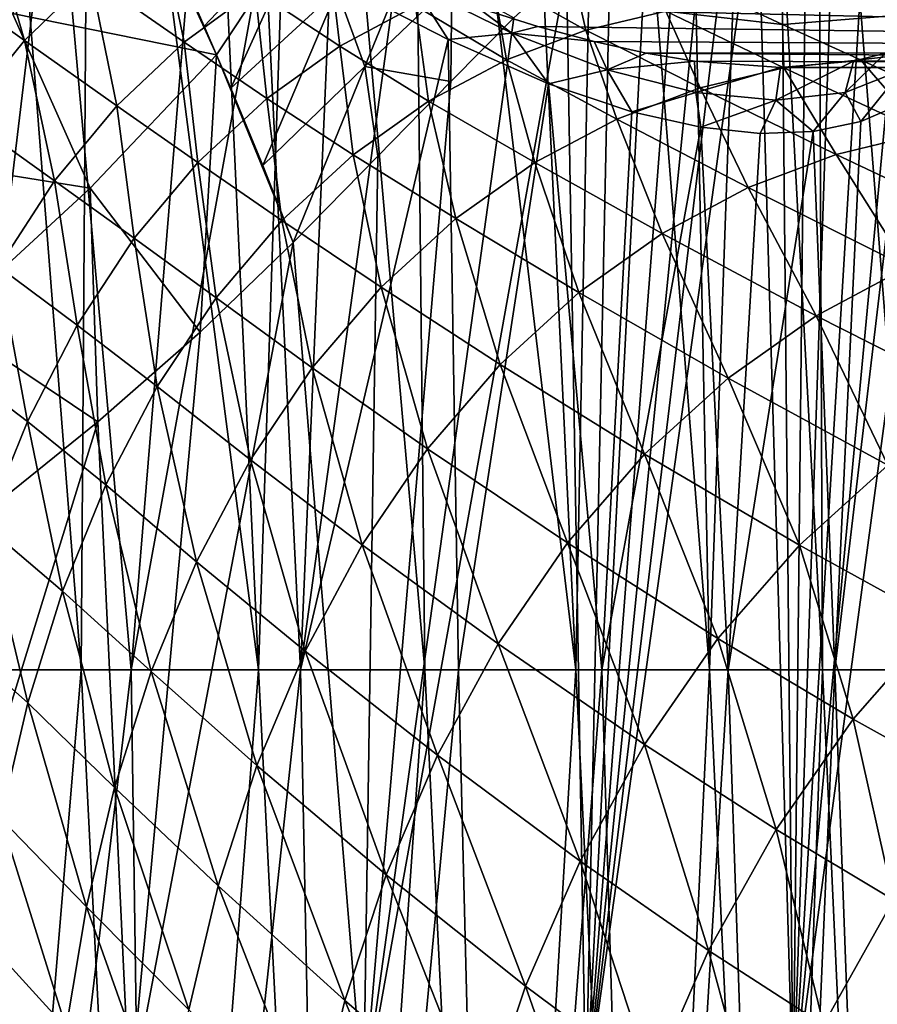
# Model space of a CAD drawing. Header units: metres. Extents: x 26 to 263, y -109 to 109.
# Tile 520 of 656: x 90.13 to 95.45, y 61.1 to 67.22. Entities that reach past the tile are written whole.
import ezdxf

# ---------------------------------------------------------------- set-up
doc = ezdxf.new("R2010")
doc.units = ezdxf.units.M
doc.layers.add('solid_500750', color=7, linetype='CONTINUOUS')

msp = doc.modelspace()

# ---------------------------------------------------------------- linework, layer by layer
at = {"layer": 'solid_500750'}
for points in [[(92.54995, 71.796196, -6.851682), (91.890617, 71.70005, -7.248159), (92.641373, 63.182442, -7.016935)], [(92.54995, 71.796196, -6.851682), (92.641373, 63.182442, -7.016935), (93.580894, 63.182442, -6.2955)], [(93.173653, 71.765198, -6.394136), (92.54995, 71.796196, -6.851682), (93.580894, 63.182442, -6.2955)], [(93.741417, 71.614014, -5.892341), (93.173653, 71.765198, -6.394136), (93.580894, 63.182442, -6.2955)], [(91.890617, 71.70005, -7.248159), (91.223457, 71.496574, -7.571301), (91.609833, 63.182442, -7.599262)], [(91.890617, 71.70005, -7.248159), (91.609833, 63.182442, -7.599262), (92.641373, 63.182442, -7.016935)], [(93.741417, 71.614014, -5.892341), (93.580894, 63.182442, -6.2955), (94.409775, 63.182442, -5.449261)], [(94.243973, 71.369324, -5.361946), (93.741417, 71.614014, -5.892341), (94.409775, 63.182442, -5.449261)], [(91.223457, 71.496574, -7.571301), (90.564125, 71.218941, -7.822662), (91.609833, 63.182442, -7.599262)], [(94.687096, 71.056252, -4.804698), (94.243973, 71.369324, -5.361946), (94.409775, 63.182442, -5.449261)], [(90.564125, 71.218941, -7.822662), (89.903618, 70.889236, -8.013317), (90.506737, 63.182442, -8.030938)], [(90.564125, 71.218941, -7.822662), (90.506737, 63.182442, -8.030938), (91.609833, 63.182442, -7.599262)], [(94.687096, 71.056252, -4.804698), (94.409775, 63.182442, -5.449261), (95.111595, 63.182442, -4.494992)], [(95.080948, 70.690842, -4.212143), (94.687096, 71.056252, -4.804698), (95.111595, 63.182442, -4.494992)], [(89.903618, 70.889236, -8.013317), (89.353943, 63.182442, -8.303405), (90.506737, 63.182442, -8.030938)], [(95.080948, 70.690842, -4.212143), (95.111595, 63.182442, -4.494992), (95.672424, 63.182442, -3.451613)], [(95.426834, 70.287079, -3.580376), (95.080948, 70.690842, -4.212143), (95.672424, 63.182442, -3.451613)], [(95.719986, 69.861504, -2.91328), (95.426834, 70.287079, -3.580376), (95.672424, 63.182442, -3.451613)], [(89.548378, 68.90657, 8.121173), (90.346458, 68.469246, 7.935607), (89.711693, 63.182442, 8.237101)], [(90.346458, 68.469246, 7.935607), (90.817368, 63.182442, 7.927305), (89.711693, 63.182442, 8.237101)], [(90.346458, 68.469246, 7.935607), (91.214981, 68.027313, 7.635486), (90.817368, 63.182442, 7.927305)], [(90.081497, 67.260574, -11.670339), (90.831924, 68.137115, -11.498651), (91.348694, 67.003563, -11.179731)], [(90.831924, 68.137115, -11.498651), (91.02121, 67.736511, -11.369677), (91.348694, 67.003563, -11.179731)], [(94.707169, 68.123459, -9.444062), (94.929718, 60.504482, -9.565101), (93.642448, 60.504482, -10.376654)], [(94.557495, 68.116325, -9.548771), (94.707169, 68.123459, -9.444062), (93.642448, 60.504482, -10.376654)], [(94.397377, 68.083305, -9.657588), (94.557495, 68.116325, -9.548771), (93.642448, 60.504482, -10.376654)], [(94.707169, 68.123459, -9.444062), (94.855202, 68.105576, -9.337617), (94.929718, 60.504482, -9.565101)], [(94.855202, 68.105576, -9.337617), (95.010353, 68.062431, -9.222814), (94.929718, 60.504482, -9.565101)], [(94.223351, 68.019287, -9.772202), (94.397377, 68.083305, -9.657588), (93.642448, 60.504482, -10.376654)], [(95.010353, 68.062431, -9.222814), (95.180176, 67.982773, -9.093325), (94.929718, 60.504482, -9.565101)], [(91.214981, 68.027313, 7.635486), (91.648216, 67.743324, 7.444819), (90.817368, 63.182442, 7.927305)], [(94.026596, 67.916397, -9.897257), (94.223351, 68.019287, -9.772202), (93.642448, 60.504482, -10.376654)], [(95.180176, 67.982773, -9.093325), (95.375259, 67.857002, -8.939245), (94.929718, 60.504482, -9.565101)], [(89.905128, 67.960327, 13.360173), (89.505562, 67.558784, 13.020828), (90.156273, 67.092896, 13.02343)], [(90.565567, 67.489662, 13.365352), (89.905128, 67.960327, 13.360173), (90.156273, 67.092896, 13.02343)], [(91.922913, 67.871361, -10.990739), (91.270691, 67.182991, -11.220932), (91.232048, 67.270729, -11.242307)], [(91.922913, 67.871361, -10.990739), (91.348694, 67.003563, -11.179731), (91.270691, 67.182991, -11.220932)], [(91.922913, 67.871361, -10.990739), (91.436829, 66.796974, -11.136405), (91.348694, 67.003563, -11.179731)], [(91.922913, 67.871361, -10.990739), (92.09816, 67.405861, -10.888817), (91.436829, 66.796974, -11.136405)], [(92.09816, 67.405861, -10.888817), (92.67067, 67.916222, -10.638375), (92.269112, 66.932411, -10.80554)], [(92.67067, 67.916222, -10.638375), (92.81057, 67.449974, -10.561358), (92.269112, 66.932411, -10.80554)], [(93.79454, 67.759102, -10.038718), (94.026596, 67.916397, -9.897257), (93.642448, 60.504482, -10.376654)], [(95.375259, 67.857002, -8.939245), (95.599876, 67.671043, -8.754326), (94.929718, 60.504482, -9.565101)], [(90.996048, 67.81472, 13.727664), (90.565567, 67.489662, 13.365352), (91.147079, 67.083801, 13.348413)], [(91.588623, 67.406433, 13.714493), (90.996048, 67.81472, 13.727664), (91.147079, 67.083801, 13.348413)], [(95.365898, 67.645409, 11.273487), (95.651291, 67.844986, 9.122458), (96.273552, 66.905678, 9.977224)], [(91.648216, 67.743324, 7.444819), (91.87056, 63.182442, 7.469838), (90.817368, 63.182442, 7.927305)], [(91.02121, 67.736511, -11.369677), (91.232048, 67.270729, -11.242307), (91.348694, 67.003563, -11.179731)], [(91.648216, 67.743324, 7.444819), (92.054657, 67.494308, 7.237639), (91.87056, 63.182442, 7.469838)], [(93.521492, 67.53334, -10.197003), (93.79454, 67.759102, -10.038718), (93.642448, 60.504482, -10.376654)], [(102.010353, 67.767082, 20.962805), (94.437431, 67.394508, 15.224483), (94.863274, 67.193092, 15.267376)], [(102.010353, 67.767082, 20.962805), (94.863274, 67.193092, 15.267376), (95.347252, 66.972404, 15.312216)], [(102.010353, 67.767082, 20.962805), (95.347252, 66.972404, 15.312216), (95.886612, 66.728287, 15.34569)], [(92.044441, 67.654678, 14.093661), (91.588623, 67.406433, 13.714493), (92.114487, 67.058716, 13.696397)], [(92.583122, 67.308205, 14.082163), (92.044441, 67.654678, 14.093661), (92.114487, 67.058716, 13.696397)], [(95.599876, 67.671043, -8.754326), (95.8573, 67.412498, -8.531729), (94.929718, 60.504482, -9.565101)], [(95.365898, 67.645409, 11.273487), (96.273552, 66.905678, 9.977224), (102.661972, 67.639748, 16.370296)], [(90.156273, 67.092896, 13.02343), (89.505562, 67.558784, 13.020828), (89.776611, 66.626144, 12.710032)], [(93.539558, 67.598709, 14.86354), (93.06015, 67.485786, 14.474038), (93.642822, 67.158257, 14.486878)], [(94.139778, 67.276001, 14.891455), (93.539558, 67.598709, 14.86354), (93.642822, 67.158257, 14.486878)], [(90.565567, 67.489662, 13.365352), (90.156273, 67.092896, 13.02343), (90.728378, 66.688187, 13.003572)], [(91.147079, 67.083801, 13.348413), (90.565567, 67.489662, 13.365352), (90.728378, 66.688187, 13.003572)], [(92.054657, 67.494308, 7.237639), (92.434319, 67.280777, 7.017026), (91.87056, 63.182442, 7.469838)], [(93.521492, 67.53334, -10.197003), (93.642448, 60.504482, -10.376654), (92.26152, 60.504482, -11.01597)], [(93.195076, 67.233391, -10.374574), (93.521492, 67.53334, -10.197003), (92.26152, 60.504482, -11.01597)], [(92.269112, 66.932411, -10.80554), (92.81057, 67.449974, -10.561358), (92.804375, 66.839622, -10.571192)], [(92.568779, 67.441109, 6.944036), (92.786674, 67.098976, 6.786581), (92.434319, 67.280777, 7.017026)], [(92.568779, 67.441109, 6.944036), (93.182945, 67.139793, 6.506594), (92.786674, 67.098976, 6.786581)], [(92.968956, 67.298653, 6.678204), (93.182945, 67.139793, 6.506594), (92.568779, 67.441109, 6.944036)], [(93.06015, 67.485786, 14.474038), (92.583122, 67.308205, 14.082163), (93.148903, 66.974266, 14.082107)], [(92.81057, 67.449974, -10.561358), (93.195076, 67.233391, -10.374574), (92.804375, 66.839622, -10.571192)], [(93.642822, 67.158257, 14.486878), (93.06015, 67.485786, 14.474038), (93.148903, 66.974266, 14.082107)], [(91.588623, 67.406433, 13.714493), (91.147079, 67.083801, 13.348413), (91.66143, 66.733902, 13.325004)], [(92.09816, 67.405861, -10.888817), (91.635139, 66.316193, -11.052148), (91.436829, 66.796974, -11.136405)], [(92.114487, 67.058716, 13.696397), (91.588623, 67.406433, 13.714493), (91.66143, 66.733902, 13.325004)], [(92.09816, 67.405861, -10.888817), (92.269112, 66.932411, -10.80554), (91.635139, 66.316193, -11.052148)], [(94.863274, 67.193092, 15.267376), (94.437431, 67.394508, 15.224483), (94.139778, 67.276001, 14.891455)], [(95.8573, 67.412498, -8.531729), (96.101967, 60.504482, -8.594782), (94.929718, 60.504482, -9.565101)], [(92.583122, 67.308205, 14.082163), (92.114487, 67.058716, 13.696397), (92.6642, 66.717148, 13.685437)], [(93.148903, 66.974266, 14.082107), (92.583122, 67.308205, 14.082163), (92.6642, 66.717148, 13.685437)], [(104.397827, 67.307922, 14.719394), (105.149483, 67.021484, 13.645908), (92.968956, 67.298653, 6.678204)], [(89.218147, 66.391663, -11.805968), (90.081497, 67.260574, -11.670339), (90.562981, 66.175056, -11.405457)], [(90.081497, 67.260574, -11.670339), (91.348694, 67.003563, -11.179731), (90.562981, 66.175056, -11.405457)], [(91.232048, 67.270729, -11.242307), (91.270691, 67.182991, -11.220932), (91.348694, 67.003563, -11.179731)], [(92.434319, 67.280777, 7.017026), (92.786674, 67.098976, 6.786581), (91.87056, 63.182442, 7.469838)], [(92.968956, 67.298653, 6.678204), (93.343178, 67.180901, 6.397078), (93.182945, 67.139793, 6.506594)], [(105.149483, 67.021484, 13.645908), (93.343178, 67.180901, 6.397078), (92.968956, 67.298653, 6.678204)], [(94.139778, 67.276001, 14.891455), (93.642822, 67.158257, 14.486878), (94.351311, 66.799202, 14.517361)], [(94.872162, 66.924156, 14.942891), (94.139778, 67.276001, 14.891455), (94.351311, 66.799202, 14.517361)], [(94.863274, 67.193092, 15.267376), (94.139778, 67.276001, 14.891455), (94.872162, 66.924156, 14.942891)], [(92.804375, 66.839622, -10.571192), (93.195076, 67.233391, -10.374574), (92.26152, 60.504482, -11.01597)], [(95.347252, 66.972404, 15.312216), (94.863274, 67.193092, 15.267376), (94.872162, 66.924156, 14.942891)], [(93.182945, 67.139793, 6.506594), (93.410065, 66.824394, 6.309254), (92.786674, 67.098976, 6.786581)], [(93.642822, 67.158257, 14.486878), (93.148903, 66.974266, 14.082107), (93.833542, 66.605049, 14.093684)], [(93.343178, 67.180901, 6.397078), (93.693451, 67.086578, 6.102283), (93.182945, 67.139793, 6.506594)], [(93.182945, 67.139793, 6.506594), (93.775352, 66.911957, 5.994106), (93.410065, 66.824394, 6.309254)], [(93.693451, 67.086578, 6.102283), (93.775352, 66.911957, 5.994106), (93.182945, 67.139793, 6.506594)], [(105.149483, 67.021484, 13.645908), (93.693451, 67.086578, 6.102283), (93.343178, 67.180901, 6.397078)], [(94.351311, 66.799202, 14.517361), (93.642822, 67.158257, 14.486878), (93.833542, 66.605049, 14.093684)], [(90.156273, 67.092896, 13.02343), (89.776611, 66.626144, 12.710032), (90.341194, 66.221298, 12.688113)], [(90.728378, 66.688187, 13.003572), (90.156273, 67.092896, 13.02343), (90.341194, 66.221298, 12.688113)], [(91.147079, 67.083801, 13.348413), (90.728378, 66.688187, 13.003572), (91.232674, 66.335175, 12.975976)], [(91.66143, 66.733902, 13.325004), (91.147079, 67.083801, 13.348413), (91.232674, 66.335175, 12.975976)], [(92.786674, 67.098976, 6.786581), (92.851654, 63.182442, 6.873223), (91.87056, 63.182442, 7.469838)], [(92.786674, 67.098976, 6.786581), (93.410065, 66.824394, 6.309254), (92.851654, 63.182442, 6.873223)], [(93.693451, 67.086578, 6.102283), (94.01741, 67.015015, 5.79559), (93.775352, 66.911957, 5.994106)], [(105.149483, 67.021484, 13.645908), (94.01741, 67.015015, 5.79559), (93.693451, 67.086578, 6.102283)], [(90.562981, 66.175056, -11.405457), (91.348694, 67.003563, -11.179731), (91.247406, 65.281883, -11.189859)], [(91.348694, 67.003563, -11.179731), (91.823189, 65.838333, -10.990647), (91.247406, 65.281883, -11.189859)], [(91.348694, 67.003563, -11.179731), (91.635139, 66.316193, -11.052148), (91.823189, 65.838333, -10.990647)], [(91.348694, 67.003563, -11.179731), (91.436829, 66.796974, -11.136405), (91.635139, 66.316193, -11.052148)], [(92.114487, 67.058716, 13.696397), (91.66143, 66.733902, 13.325004), (92.196114, 66.383713, 13.304923)], [(92.6642, 66.717148, 13.685437), (92.114487, 67.058716, 13.696397), (92.196114, 66.383713, 13.304923)], [(94.01741, 67.015015, 5.79559), (94.317184, 66.964767, 5.476329), (93.775352, 66.911957, 5.994106)], [(105.149483, 67.021484, 13.645908), (105.919426, 66.925003, 12.546307), (94.01741, 67.015015, 5.79559)], [(105.919426, 66.925003, 12.546307), (94.317184, 66.964767, 5.476329), (94.01741, 67.015015, 5.79559)], [(95.502335, 67.014427, 3.676221), (95.608047, 66.912041, 3.376623), (95.251991, 66.770378, 4.092261)], [(95.304527, 66.964355, 4.067153), (95.502335, 67.014427, 3.676221), (95.251991, 66.770378, 4.092261)], [(106.689354, 67.021713, 11.446742), (95.502335, 67.014427, 3.676221), (95.304527, 66.964355, 4.067153)], [(105.919426, 66.925003, 12.546307), (106.689354, 67.021713, 11.446742), (95.304527, 66.964355, 4.067153)], [(93.148903, 66.974266, 14.082107), (92.6642, 66.717148, 13.685437), (93.325455, 66.335068, 13.679985)], [(93.833542, 66.605049, 14.093684), (93.148903, 66.974266, 14.082107), (93.325455, 66.335068, 13.679985)], [(94.317184, 66.964767, 5.476329), (94.326073, 66.770332, 5.414687), (93.775352, 66.911957, 5.994106)], [(94.317184, 66.964767, 5.476329), (94.852081, 66.925003, 4.800738), (94.326073, 66.770332, 5.414687)], [(105.919426, 66.925003, 12.546307), (94.852081, 66.925003, 4.800738), (94.317184, 66.964767, 5.476329)], [(95.304527, 66.964355, 4.067153), (95.251991, 66.770378, 4.092261), (94.822067, 66.722244, 4.776601)], [(94.852081, 66.925003, 4.800738), (95.304527, 66.964355, 4.067153), (94.822067, 66.722244, 4.776601)], [(105.919426, 66.925003, 12.546307), (95.304527, 66.964355, 4.067153), (94.852081, 66.925003, 4.800738)], [(95.347252, 66.972404, 15.312216), (94.872162, 66.924156, 14.942891), (95.744217, 66.516724, 14.967596)], [(95.886612, 66.728287, 15.34569), (95.347252, 66.972404, 15.312216), (95.744217, 66.516724, 14.967596)], [(92.269112, 66.932411, -10.80554), (91.823189, 65.838333, -10.990647), (91.635139, 66.316193, -11.052148)], [(92.269112, 66.932411, -10.80554), (92.349869, 66.37558, -10.778296), (91.823189, 65.838333, -10.990647)], [(92.269112, 66.932411, -10.80554), (92.804375, 66.839622, -10.571192), (92.349869, 66.37558, -10.778296)], [(93.775352, 66.911957, 5.994106), (93.928223, 66.650398, 5.830965), (93.410065, 66.824394, 6.309254)], [(93.775352, 66.911957, 5.994106), (94.326073, 66.770332, 5.414687), (93.928223, 66.650398, 5.830965)], [(94.852081, 66.925003, 4.800738), (94.822067, 66.722244, 4.776601), (94.326073, 66.770332, 5.414687)], [(94.872162, 66.924156, 14.942891), (94.351311, 66.799202, 14.517361), (95.196045, 66.384613, 14.518682)], [(95.744217, 66.516724, 14.967596), (94.872162, 66.924156, 14.942891), (95.196045, 66.384613, 14.518682)], [(95.251991, 66.770378, 4.092261), (95.608047, 66.912041, 3.376623), (95.35041, 66.589828, 3.890971)], [(95.608047, 66.912041, 3.376623), (95.604256, 66.700859, 3.361442), (95.35041, 66.589828, 3.890971)], [(92.349869, 66.37558, -10.778296), (92.804375, 66.839622, -10.571192), (92.26152, 60.504482, -11.01597)], [(93.410065, 66.824394, 6.309254), (93.742363, 63.182442, 6.148572), (92.851654, 63.182442, 6.873223)], [(93.410065, 66.824394, 6.309254), (93.928223, 66.650398, 5.830965), (93.742363, 63.182442, 6.148572)], [(94.351311, 66.799202, 14.517361), (93.833542, 66.605049, 14.093684), (94.65081, 66.179298, 14.07344)], [(94.326073, 66.770332, 5.414687), (94.356415, 66.553879, 5.36456), (93.928223, 66.650398, 5.830965)], [(94.326073, 66.770332, 5.414687), (94.822067, 66.722244, 4.776601), (94.356415, 66.553879, 5.36456)], [(95.196045, 66.384613, 14.518682), (94.351311, 66.799202, 14.517361), (94.65081, 66.179298, 14.07344)], [(94.822067, 66.722244, 4.776601), (95.251991, 66.770378, 4.092261), (95.054848, 66.527321, 4.407077)], [(95.251991, 66.770378, 4.092261), (95.35041, 66.589828, 3.890971), (95.054848, 66.527321, 4.407077)], [(91.66143, 66.733902, 13.325004), (91.232674, 66.335175, 12.975976), (91.75354, 65.97541, 12.948299)], [(92.196114, 66.383713, 13.304923), (91.66143, 66.733902, 13.325004), (91.75354, 65.97541, 12.948299)], [(92.6642, 66.717148, 13.685437), (92.196114, 66.383713, 13.304923), (92.834808, 65.986336, 13.284221)], [(93.325455, 66.335068, 13.679985), (92.6642, 66.717148, 13.685437), (92.834808, 65.986336, 13.284221)], [(94.822067, 66.722244, 4.776601), (94.724045, 66.51535, 4.897476), (94.356415, 66.553879, 5.36456)], [(94.822067, 66.722244, 4.776601), (95.054848, 66.527321, 4.407077), (94.724045, 66.51535, 4.897476)], [(95.604256, 66.700859, 3.361442), (95.71656, 63.182442, 3.351775), (95.188286, 63.182442, 4.371295)], [(95.35041, 66.589828, 3.890971), (95.604256, 66.700859, 3.361442), (95.188286, 63.182442, 4.371295)], [(90.728378, 66.688187, 13.003572), (90.341194, 66.221298, 12.688113), (90.837036, 65.864235, 12.657289)], [(91.232674, 66.335175, 12.975976), (90.728378, 66.688187, 13.003572), (90.837036, 65.864235, 12.657289)], [(93.928223, 66.650398, 5.830965), (94.356415, 66.553879, 5.36456), (93.742363, 63.182442, 6.148572)], [(90.341194, 66.221298, 12.688113), (89.776611, 66.626144, 12.710032), (89.993393, 65.686317, 12.409674)], [(93.833542, 66.605049, 14.093684), (93.325455, 66.335068, 13.679985), (94.11557, 65.894485, 13.639935)], [(94.65081, 66.179298, 14.07344), (93.833542, 66.605049, 14.093684), (94.11557, 65.894485, 13.639935)], [(95.054848, 66.527321, 4.407077), (95.35041, 66.589828, 3.890971), (95.188286, 63.182442, 4.371295)], [(94.356415, 66.553879, 5.36456), (94.526108, 63.182442, 5.309385), (93.742363, 63.182442, 6.148572)], [(94.356415, 66.553879, 5.36456), (94.724045, 66.51535, 4.897476), (94.526108, 63.182442, 5.309385)], [(95.054848, 66.527321, 4.407077), (95.188286, 63.182442, 4.371295), (94.526108, 63.182442, 5.309385)], [(94.724045, 66.51535, 4.897476), (95.054848, 66.527321, 4.407077), (94.526108, 63.182442, 5.309385)], [(95.744217, 66.516724, 14.967596), (95.196045, 66.384613, 14.518682), (96.214127, 65.904076, 14.46312)], [(89.218147, 66.391663, -11.805968), (90.562981, 66.175056, -11.405457), (89.670998, 65.354164, -11.590465)], [(91.232674, 66.335175, 12.975976), (90.837036, 65.864235, 12.657289), (91.345444, 65.493988, 12.623287)], [(91.75354, 65.97541, 12.948299), (91.232674, 66.335175, 12.975976), (91.345444, 65.493988, 12.623287)], [(92.196114, 66.383713, 13.304923), (91.75354, 65.97541, 12.948299), (92.370811, 65.560585, 12.914147)], [(92.349869, 66.37558, -10.778296), (92.26152, 60.504482, -11.01597), (91.823189, 65.838333, -10.990647)], [(92.834808, 65.986336, 13.284221), (92.196114, 66.383713, 13.304923), (92.370811, 65.560585, 12.914147)], [(93.325455, 66.335068, 13.679985), (92.834808, 65.986336, 13.284221), (93.598541, 65.527641, 13.226162)], [(94.11557, 65.894485, 13.639935), (93.325455, 66.335068, 13.679985), (93.598541, 65.527641, 13.226162)], [(95.196045, 66.384613, 14.518682), (94.65081, 66.179298, 14.07344), (95.638062, 65.685555, 13.993093)], [(96.214127, 65.904076, 14.46312), (95.196045, 66.384613, 14.518682), (95.638062, 65.685555, 13.993093)], [(90.341194, 66.221298, 12.688113), (89.993393, 65.686317, 12.409674), (90.482483, 65.324272, 12.376441)], [(90.837036, 65.864235, 12.657289), (90.341194, 66.221298, 12.688113), (90.482483, 65.324272, 12.376441)], [(89.670998, 65.354164, -11.590465), (90.562981, 66.175056, -11.405457), (90.610382, 64.724068, -11.371522)], [(90.562981, 66.175056, -11.405457), (91.247406, 65.281883, -11.189859), (90.610382, 64.724068, -11.371522)], [(94.65081, 66.179298, 14.07344), (94.11557, 65.894485, 13.639935), (95.072144, 65.383034, 13.536734)], [(95.638062, 65.685555, 13.993093), (94.65081, 66.179298, 14.07344), (95.072144, 65.383034, 13.536734)], [(91.75354, 65.97541, 12.948299), (91.345444, 65.493988, 12.623287), (91.942787, 65.059853, 12.577503)], [(92.370811, 65.560585, 12.914147), (91.75354, 65.97541, 12.948299), (91.942787, 65.059853, 12.577503)], [(92.834808, 65.986336, 13.284221), (92.370811, 65.560585, 12.914147), (93.109322, 65.080933, 12.84003)], [(93.598541, 65.527641, 13.226162), (92.834808, 65.986336, 13.284221), (93.109322, 65.080933, 12.84003)], [(90.837036, 65.864235, 12.657289), (90.482483, 65.324272, 12.376441), (90.979958, 64.94265, 12.337173)], [(91.823189, 65.838333, -10.990647), (92.26152, 60.504482, -11.01597), (90.80986, 60.504482, -11.472439)], [(91.247406, 65.281883, -11.189859), (91.823189, 65.838333, -10.990647), (90.80986, 60.504482, -11.472439)], [(91.345444, 65.493988, 12.623287), (90.837036, 65.864235, 12.657289), (90.979958, 64.94265, 12.337173)], [(94.11557, 65.894485, 13.639935), (93.598541, 65.527641, 13.226162), (94.525085, 64.994537, 13.102127)], [(95.072144, 65.383034, 13.536734), (94.11557, 65.894485, 13.639935), (94.525085, 64.994537, 13.102127)], [(89.993393, 65.686317, 12.409674), (89.689003, 65.093292, 12.173583), (90.173111, 64.725304, 12.138738)], [(90.482483, 65.324272, 12.376441), (89.993393, 65.686317, 12.409674), (90.173111, 64.725304, 12.138738)], [(95.638062, 65.685555, 13.993093), (95.072144, 65.383034, 13.536734), (96.095406, 64.865135, 13.353302)], [(92.370811, 65.560585, 12.914147), (91.942787, 65.059853, 12.577503), (92.657608, 64.55687, 12.489438)], [(93.109322, 65.080933, 12.84003), (92.370811, 65.560585, 12.914147), (92.657608, 64.55687, 12.489438)], [(91.345444, 65.493988, 12.623287), (90.979958, 64.94265, 12.337173), (91.559166, 64.487617, 12.28161)], [(91.942787, 65.059853, 12.577503), (91.345444, 65.493988, 12.623287), (91.559166, 64.487617, 12.28161)], [(93.598541, 65.527641, 13.226162), (93.109322, 65.080933, 12.84003), (94.00695, 64.522865, 12.697373)], [(94.525085, 64.994537, 13.102127), (93.598541, 65.527641, 13.226162), (94.00695, 64.522865, 12.697373)], [(89.670998, 65.354164, -11.590465), (90.610382, 64.724068, -11.371522), (89.919373, 64.167091, -11.525043)], [(95.072144, 65.383034, 13.536734), (94.525085, 64.994537, 13.102127), (95.517273, 64.454498, 12.897798)], [(96.095406, 64.865135, 13.353302), (95.072144, 65.383034, 13.536734), (95.517273, 64.454498, 12.897798)], [(90.482483, 65.324272, 12.376441), (90.173111, 64.725304, 12.138738), (90.661156, 64.331406, 12.095253)], [(90.979958, 64.94265, 12.337173), (90.482483, 65.324272, 12.376441), (90.661156, 64.331406, 12.095253)], [(90.610382, 64.724068, -11.371522), (91.247406, 65.281883, -11.189859), (90.80986, 60.504482, -11.472439)], [(90.173111, 64.725304, 12.138738), (89.689003, 65.093292, 12.173583), (89.911858, 64.079346, 11.948851)], [(91.942787, 65.059853, 12.577503), (91.559166, 64.487617, 12.28161), (92.252251, 63.959377, 12.181864)], [(92.657608, 64.55687, 12.489438), (91.942787, 65.059853, 12.577503), (92.252251, 63.959377, 12.181864)], [(93.109322, 65.080933, 12.84003), (92.657608, 64.55687, 12.489438), (93.52787, 63.971123, 12.330569)], [(94.00695, 64.522865, 12.697373), (93.109322, 65.080933, 12.84003), (93.52787, 63.971123, 12.330569)], [(94.525085, 64.994537, 13.102127), (94.00695, 64.522865, 12.697373), (94.969337, 63.957043, 12.474278)], [(95.517273, 64.454498, 12.897798), (94.525085, 64.994537, 13.102127), (94.969337, 63.957043, 12.474278)], [(90.979958, 64.94265, 12.337173), (90.661156, 64.331406, 12.095253), (91.224335, 63.854145, 12.031847)], [(91.559166, 64.487617, 12.28161), (90.979958, 64.94265, 12.337173), (91.224335, 63.854145, 12.031847)], [(90.610382, 64.724068, -11.371522), (90.80986, 60.504482, -11.472439), (89.311562, 60.504482, -11.738482)], [(89.919373, 64.167091, -11.525043), (90.610382, 64.724068, -11.371522), (89.311562, 60.504482, -11.738482)], [(90.173111, 64.725304, 12.138738), (89.911858, 64.079346, 11.948851), (90.391953, 63.672188, 11.902251)], [(90.661156, 64.331406, 12.095253), (90.173111, 64.725304, 12.138738), (90.391953, 63.672188, 11.902251)], [(92.657608, 64.55687, 12.489438), (92.252251, 63.959377, 12.181864), (93.09716, 63.343838, 12.009382)], [(93.52787, 63.971123, 12.330569), (92.657608, 64.55687, 12.489438), (93.09716, 63.343838, 12.009382)], [(94.00695, 64.522865, 12.697373), (93.52787, 63.971123, 12.330569), (94.462181, 63.376583, 12.091071)], [(94.969337, 63.957043, 12.474278), (94.00695, 64.522865, 12.697373), (94.462181, 63.376583, 12.091071)], [(91.559166, 64.487617, 12.28161), (91.224335, 63.854145, 12.031847), (91.898117, 63.299114, 11.922811)], [(92.252251, 63.959377, 12.181864), (91.559166, 64.487617, 12.28161), (91.898117, 63.299114, 11.922811)], [(95.517273, 64.454498, 12.897798), (94.969337, 63.957043, 12.474278), (95.832993, 63.480976, 12.203346)], [(90.661156, 64.331406, 12.095253), (90.391953, 63.672188, 11.902251), (90.941475, 63.171631, 11.833029)], [(91.224335, 63.854145, 12.031847), (90.661156, 64.331406, 12.095253), (90.941475, 63.171631, 11.833029)], [(89.911858, 64.079346, 11.948851), (89.701523, 63.398418, 11.811293), (90.175072, 62.977005, 11.762742)], [(90.391953, 63.672188, 11.902251), (89.911858, 64.079346, 11.948851), (90.175072, 62.977005, 11.762742)], [(92.252251, 63.959377, 12.181864), (91.898117, 63.299114, 11.922811), (92.720284, 62.652164, 11.739484)], [(93.09716, 63.343838, 12.009382), (92.252251, 63.959377, 12.181864), (92.720284, 62.652164, 11.739484)], [(93.52787, 63.971123, 12.330569), (93.09716, 63.343838, 12.009382), (94.005623, 62.718342, 11.756059)], [(94.462181, 63.376583, 12.091071), (93.52787, 63.971123, 12.330569), (94.005623, 62.718342, 11.756059)], [(94.969337, 63.957043, 12.474278), (94.462181, 63.376583, 12.091071), (95.301682, 62.875771, 11.806541)], [(95.832993, 63.480976, 12.203346), (94.969337, 63.957043, 12.474278), (95.301682, 62.875771, 11.806541)], [(91.224335, 63.854145, 12.031847), (90.941475, 63.171631, 11.833029), (91.598907, 62.588692, 11.717216)], [(91.898117, 63.299114, 11.922811), (91.224335, 63.854145, 12.031847), (91.598907, 62.588692, 11.717216)], [(90.391953, 63.672188, 11.902251), (90.175072, 62.977005, 11.762742), (90.713615, 62.452339, 11.689829)], [(90.941475, 63.171631, 11.833029), (90.391953, 63.672188, 11.902251), (90.713615, 62.452339, 11.689829)], [(95.832993, 63.480976, 12.203346), (95.301682, 62.875771, 11.806541), (96.048729, 62.461403, 11.489604)], [(90.175072, 62.977005, 11.762742), (89.701523, 63.398418, 11.811293), (90.009331, 62.258762, 11.677696)], [(93.09716, 63.343838, 12.009382), (92.720284, 62.652164, 11.739484), (93.605782, 61.994022, 11.475086)], [(94.005623, 62.718342, 11.756059), (93.09716, 63.343838, 12.009382), (93.605782, 61.994022, 11.475086)], [(94.462181, 63.376583, 12.091071), (94.005623, 62.718342, 11.756059), (94.823357, 62.190704, 11.459979)], [(95.301682, 62.875771, 11.806541), (94.462181, 63.376583, 12.091071), (94.823357, 62.190704, 11.459979)], [(91.898117, 63.299114, 11.922811), (91.598907, 62.588692, 11.717216), (92.401573, 61.909176, 11.525972)], [(92.720284, 62.652164, 11.739484), (91.898117, 63.299114, 11.922811), (92.401573, 61.909176, 11.525972)], [(89.787643, 54.543747, -8.602606), (90.506737, 63.182442, -8.030938), (89.353943, 63.182442, -8.303405)], [(89.787643, 54.543747, 8.602606), (89.711693, 63.182442, 8.237101), (90.817368, 63.182442, 7.927305)], [(89.787643, 54.543747, 8.602606), (90.817368, 63.182442, 7.927305), (90.942383, 54.543747, 8.279063)], [(89.787643, 54.543747, -8.602606), (90.942383, 54.543747, -8.279063), (90.506737, 63.182442, -8.030938)], [(90.942383, 54.543747, -8.279063), (91.609833, 63.182442, -7.599262), (90.506737, 63.182442, -8.030938)], [(90.941475, 63.171631, 11.833029), (90.713615, 62.452339, 11.689829), (91.358162, 61.840748, 11.569869)], [(90.942383, 54.543747, 8.279063), (90.817368, 63.182442, 7.927305), (91.87056, 63.182442, 7.469838)], [(91.598907, 62.588692, 11.717216), (90.941475, 63.171631, 11.833029), (91.358162, 61.840748, 11.569869)], [(90.942383, 54.543747, 8.279063), (91.87056, 63.182442, 7.469838), (92.042305, 54.543747, 7.801298)], [(90.942383, 54.543747, -8.279063), (92.042305, 54.543747, -7.801298), (91.609833, 63.182442, -7.599262)], [(92.042305, 54.543747, -7.801298), (92.641373, 63.182442, -7.016935), (91.609833, 63.182442, -7.599262)], [(92.042305, 54.543747, 7.801298), (91.87056, 63.182442, 7.469838), (92.851654, 63.182442, 6.873223)], [(92.042305, 54.543747, 7.801298), (92.851654, 63.182442, 6.873223), (93.066933, 54.543747, 7.178208)], [(92.042305, 54.543747, -7.801298), (93.066933, 54.543747, -7.178208), (92.641373, 63.182442, -7.016935)], [(93.066933, 54.543747, -7.178208), (93.580894, 63.182442, -6.2955), (92.641373, 63.182442, -7.016935)], [(93.066933, 54.543747, 7.178208), (92.851654, 63.182442, 6.873223), (93.742363, 63.182442, 6.148572)], [(93.066933, 54.543747, 7.178208), (93.742363, 63.182442, 6.148572), (93.997169, 54.543747, 6.421403)], [(93.066933, 54.543747, -7.178208), (93.997169, 54.543747, -6.421403), (93.580894, 63.182442, -6.2955)], [(93.997169, 54.543747, -6.421403), (94.409775, 63.182442, -5.449261), (93.580894, 63.182442, -6.2955)], [(93.997169, 54.543747, 6.421403), (93.742363, 63.182442, 6.148572), (94.526108, 63.182442, 5.309385)], [(93.997169, 54.543747, 6.421403), (94.526108, 63.182442, 5.309385), (94.815697, 54.543747, 5.544979)], [(93.997169, 54.543747, -6.421403), (94.815697, 54.543747, -5.544979), (94.409775, 63.182442, -5.449261)], [(94.815697, 54.543747, -5.544979), (95.111595, 63.182442, -4.494992), (94.409775, 63.182442, -5.449261)], [(94.815697, 54.543747, 5.544979), (94.526108, 63.182442, 5.309385), (95.188286, 63.182442, 4.371295)], [(94.815697, 54.543747, 5.544979), (95.188286, 63.182442, 4.371295), (95.507256, 54.543747, 4.565262)], [(94.815697, 54.543747, -5.544979), (95.507256, 54.543747, -4.565262), (95.111595, 63.182442, -4.494992)], [(95.507256, 54.543747, -4.565262), (95.672424, 63.182442, -3.451613), (95.111595, 63.182442, -4.494992)], [(95.507256, 54.543747, 4.565262), (95.188286, 63.182442, 4.371295), (95.71656, 63.182442, 3.351775)], [(90.175072, 62.977005, 11.762742), (90.009331, 62.258762, 11.677696), (90.539833, 61.709427, 11.603374)], [(90.713615, 62.452339, 11.689829), (90.175072, 62.977005, 11.762742), (90.539833, 61.709427, 11.603374)], [(95.301682, 62.875771, 11.806541), (94.823357, 62.190704, 11.459979), (95.552628, 61.753738, 11.133674)], [(96.048729, 62.461403, 11.489604), (95.301682, 62.875771, 11.806541), (95.552628, 61.753738, 11.133674)], [(94.005623, 62.718342, 11.756059), (93.605782, 61.994022, 11.475086), (94.404732, 61.437981, 11.169615)], [(94.823357, 62.190704, 11.459979), (94.005623, 62.718342, 11.756059), (94.404732, 61.437981, 11.169615)], [(92.720284, 62.652164, 11.739484), (92.401573, 61.909176, 11.525972), (93.267693, 61.217213, 11.253411)], [(93.605782, 61.994022, 11.475086), (92.720284, 62.652164, 11.739484), (93.267693, 61.217213, 11.253411)], [(91.598907, 62.588692, 11.717216), (91.358162, 61.840748, 11.569869), (92.145203, 61.127983, 11.3738)], [(92.401573, 61.909176, 11.525972), (91.598907, 62.588692, 11.717216), (92.145203, 61.127983, 11.3738)], [(90.713615, 62.452339, 11.689829), (90.539833, 61.709427, 11.603374), (91.1754, 61.068829, 11.482015)], [(91.358162, 61.840748, 11.569869), (90.713615, 62.452339, 11.689829), (91.1754, 61.068829, 11.482015)], [(90.009331, 62.258762, 11.677696), (89.889503, 61.531319, 11.644404), (90.415138, 60.957008, 11.571173)], [(90.539833, 61.709427, 11.603374), (90.009331, 62.258762, 11.677696), (90.415138, 60.957008, 11.571173)], [(94.823357, 62.190704, 11.459979), (94.404732, 61.437981, 11.169615), (95.119202, 60.976997, 10.835482)], [(95.552628, 61.753738, 11.133674), (94.823357, 62.190704, 11.459979), (95.119202, 60.976997, 10.835482)], [(93.605782, 61.994022, 11.475086), (93.267693, 61.217213, 11.253411), (94.051483, 60.631638, 10.940794)], [(94.404732, 61.437981, 11.169615), (93.605782, 61.994022, 11.475086), (94.051483, 60.631638, 10.940794)], [(92.401573, 61.909176, 11.525972), (92.145203, 61.127983, 11.3738), (92.996231, 60.401539, 11.096148)], [(93.267693, 61.217213, 11.253411), (92.401573, 61.909176, 11.525972), (92.996231, 60.401539, 11.096148)], [(91.358162, 61.840748, 11.569869), (91.1754, 61.068829, 11.482015), (91.951302, 60.322567, 11.284389)], [(92.145203, 61.127983, 11.3738), (91.358162, 61.840748, 11.569869), (91.951302, 60.322567, 11.284389)], [(95.552628, 61.753738, 11.133674), (95.119202, 60.976997, 10.835482), (95.758789, 60.598801, 10.480323)], [(90.539833, 61.709427, 11.603374), (90.415138, 60.957008, 11.571173), (91.046028, 60.287399, 11.451273)], [(91.1754, 61.068829, 11.482015), (90.539833, 61.709427, 11.603374), (91.046028, 60.287399, 11.451273)], [(90.415138, 60.957008, 11.571173), (89.889503, 61.531319, 11.644404), (90.094841, 60.509106, 11.624092)], [(94.404732, 61.437981, 11.169615), (94.051483, 60.631638, 10.940794), (94.754669, 60.145573, 10.600389)], [(95.119202, 60.976997, 10.835482), (94.404732, 61.437981, 11.169615), (94.754669, 60.145573, 10.600389)], [(93.267693, 61.217213, 11.253411), (92.996231, 60.401539, 11.096148), (93.769119, 59.785751, 10.778721)], [(94.051483, 60.631638, 10.940794), (93.267693, 61.217213, 11.253411), (93.769119, 59.785751, 10.778721)], [(92.145203, 61.127983, 11.3738), (91.951302, 60.322567, 11.284389), (92.792229, 59.561466, 11.004908)], [(92.996231, 60.401539, 11.096148), (92.145203, 61.127983, 11.3738), (92.792229, 59.561466, 11.004908)]]:
    msp.add_3dface(points, dxfattribs=at)

doc.saveas('drawing.dxf')
